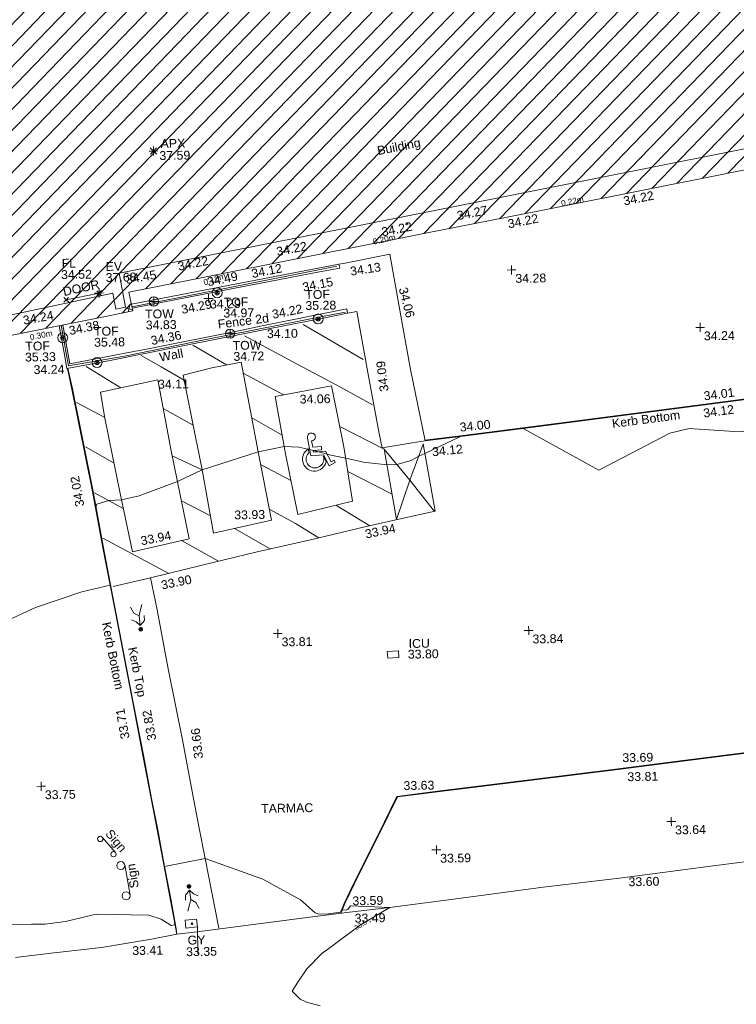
# Model space of a CAD drawing. Header units: millimetres. Extents: x -287732 to 520720, y -88450 to 287754.
# Tile 362 of 383: x 236064 to 266482, y 198909 to 240711. Entities that reach past the tile are written whole.
import ezdxf

# ---------------------------------------------------------------- set-up
doc = ezdxf.new("R2010")
doc.units = ezdxf.units.MM
for name, pattern in [('IMPORT-UG_DRAINAGE_SURFACE_QLB4 _2_', [2700, 1500, -300, 0, -250, 150, -300, 0, -200]), ('IMPORT-UG_ELEC_LV_QLB2 _2_', [2700, 1500, -300, 0, -250, 150, -300, 0, -200]), ('IMPORT-UG_ELEC_STREET LIGHTING_QLB2 _2_', [2700, 1500, -300, 0, -250, 150, -300, 0, -200])]:
    doc.linetypes.add(name, pattern=pattern)
for name, color, linetype, lineweight, true_color in [('00__TOPO__TOP_OF_FENCE_SYMBOL', 7, 'Continuous', 9, 0x666666), ('00_TOPO_APEX_BUILDING', 7, 'Continuous', 9, 0x666666), ('00_TOPO_BUILDING_OUTLINE', 5, 'Continuous', 9, 0x0000ff), ('00_TOPO_EAVE', 7, 'Continuous', 9, 0x666666), ('00_TOPO_FENCE_2D', 7, 'Continuous', 9, 0x3f7f4f), ('00_TOPO_FURN_SIGN', 7, 'Continuous', 9, 0x666666), ('00_TOPO_KERB_BOTTOM', 1, 'Continuous', 9, 0xff0000), ('00_TOPO_KERB_TOP', 7, 'Continuous', 9, 0xa500a5), ('00_TOPO_LEVEL_FLOOR', 7, 'Continuous', 9, 0x666666), ('00_TOPO_LEVEL_SPOT', 7, 'Continuous', 9, 0x666666), ('00_TOPO_ROAD_MARKING_WHITE_CONTINUOUS', 7, 'Continuous', 9, 0x999999), ('00_TOPO_SERV_GULLY', 7, 'Continuous', 9, 0x5252a5), ('00_TOPO_SERV_IC', 5, 'Continuous', 9, 0x0000ff), ('00_TOPO_TOP_OF_FENCE', 7, 'Continuous', 9, 0x666666), ('00_TOPO_TOP_OF_WALL', 7, 'Continuous', 9, 0x666666), ('00_TOPO_WALL', 7, 'Continuous', 9, 0x7c00a5), ('00_UAV_APEX_BUILDING', 7, 'Continuous', 9, 0x666666), ('00_UAV_BUILDING_HATCH', 7, 'Continuous', 9, 0x999999), ('00_UAV_BUILDING_OUTLINE', 5, 'Continuous', 9, 0x0000ff), ('00_UAV_CONCRETE', 9, 'Continuous', 9, 0x808080), ('00_UAV_EAVE', 7, 'Continuous', 9, 0x666666), ('00_UAV_FENCE', 7, 'Continuous', 9, 0x264c2f), ('00_UAV_HANDICAP', 7, 'Continuous', 9, 0x666666), ('00_UAV_INT_DOOR', 7, 'Continuous', 9, 0x7f4f3f), ('00_UAV_LEVEL_FLOOR', 7, 'Continuous', 9, 0x666666), ('00_UAV_LEVEL_SPOT', 7, 'Continuous', 9, 0x666666), ('00_UAV_TOP_OF_FENCE', 6, 'Continuous', 9, 0xff00ff), ('00_UAV_TOP_OF_WALL', 7, 'Continuous', 9, 0x666666), ('00_UAV_WALL', 7, 'Continuous', 9, 0x7c00a5), ('01_DTM_CONTOUR_MNR', 7, 'Continuous', 9, 0xa5a552), ('01_DTM_CONTOUR_MNR_LABELS', 7, 'Continuous', 9, 0xa5a552), ('12333-PUM-2D-U-0001-C01 - Rev2_REVIT IMPORT_dwg', 7, 'Continuous', 9, 0x767676), ('PUM-ELECTRIC-LV-QLB2', 1, 'IMPORT-UG_ELEC_LV_QLB2 _2_', 9, 0xff0000), ('PUM-SURFACE-QLB4', 4, 'IMPORT-UG_DRAINAGE_SURFACE_QLB4 _2_', 9, 0x00ffff)]:
    doc.layers.add(name, color=color, linetype=linetype, lineweight=lineweight, true_color=true_color)
for name, color, linetype, lineweight in [('00_TOPO_PEDASTRIAN', 7, 'Continuous', 9), ('00_TOPO_ROAD_EDGE', 7, 'Continuous', 9), ('00_TOPO_SURFACE', 7, 'Continuous', 9), ('00_TOPO_SURVEY_TEXT', 7, 'Continuous', 9), ('GEN-TEXT', 7, 'Continuous', 9)]:
    doc.layers.add(name, color=color, linetype=linetype, lineweight=lineweight)
doc.styles.add('Arial_1', font='arial.ttf', dxfattribs={"height": 250})
doc.styles.add('Swis721 Lt BT_1', font='swissl.ttf', dxfattribs={"height": 200})
doc.styles.add('Swis721 Lt BT_2', font='swissl.ttf', dxfattribs={"height": 375})

# ---------------------------------------------------------------- blocks, each defined once
blk = doc.blocks.new('12333-PUM-2D-U-0001-C01 - Rev2_REVIT IMPORT_dwg_PEDESTRIAN CROSS-2077532-Site Location Plan Proposed')
at = {"layer": '00_TOPO_PEDASTRIAN', "true_color": 0xe2e2e2}
blk.add_hatch(color=254, dxfattribs=at).paths.add_polyline_path([(534148729, 725754960), (534148800, 725754988), (534148827, 725755033), (534148827, 725755085), (534148782, 725755146), (534148758, 725755156), (534148681, 725755147), (534148661, 725755132), (534148634, 725755087), (534148633, 725755035), (534148679, 725754974)])
at = {"layer": '00_TOPO_PEDASTRIAN', "color": 253, "true_color": 0xaaaaaa, "flags": 128}
for points in [[(534148571, 725754478), (534148571, 725754691), (534148749, 725754896), (534148923, 725754739), (534149109, 725754652)], [(534148749, 725754896), (534148794, 725754497), (534149008, 725754373), (534149144, 725754117)], [(534148794, 725754497), (534148743, 725754283), (534148665, 725754014)]]:
    blk.add_lwpolyline(points, dxfattribs=at)
blk = doc.blocks.new('12333-PUM-2D-U-0001-C01 - Rev2_REVIT IMPORT_dwg_PEDESTRIAN CROSS-2077533-Site Location Plan Proposed')
at = {"layer": '00_TOPO_PEDASTRIAN', "true_color": 0xe2e2e2}
blk.add_hatch(color=254, dxfattribs=at).paths.add_polyline_path([(534146848, 725765916), (534146924, 725765925), (534146961, 725765961), (534146975, 725766011), (534146947, 725766082), (534146902, 725766108), (534146826, 725766099), (534146789, 725766063), (534146775, 725766013), (534146803, 725765942), (534146830, 725765926)])
at = {"layer": '00_TOPO_PEDASTRIAN', "color": 253, "true_color": 0xaaaaaa, "flags": 128}
for points in [[(534146856, 725766176), (534146811, 725766576), (534146597, 725766700), (534146461, 725766956)], [(534146811, 725766576), (534146862, 725766791), (534146940, 725767059)], [(534147034, 725766595), (534147034, 725766381), (534146856, 725766176), (534146682, 725766334), (534146496, 725766420)]]:
    blk.add_lwpolyline(points, dxfattribs=at)
blk = doc.blocks.new('12333-PUM-2D-U-0001-C01 - Rev2_REVIT IMPORT_dwg_MM-2077200-Site Location Plan Proposed')
at = {"layer": '00_TOPO_LEVEL_SPOT', "color": 254, "true_color": 0xcccccc, "flags": 128}
for points in [[(0, -500), (0, 0), (-500, 0)], [(500, 0), (0, 0), (0, 500)]]:
    blk.add_lwpolyline(points, dxfattribs=at)
blk = doc.blocks.new('12333-PUM-2D-U-0001-C01 - Rev2_REVIT IMPORT_dwg_MSL_Node_LineworkTOF-2077201-Site Location Plan Proposed')
at = {"layer": '00__TOPO__TOP_OF_FENCE_SYMBOL', "color": 254, "true_color": 0xcccccc, "flags": 128}
for points in [[(165, 165), (0, 0), (-165, 165)], [(165, -165), (0, 0), (-165, -165)]]:
    blk.add_lwpolyline(points, dxfattribs=at)
at = {"layer": '00__TOPO__TOP_OF_FENCE_SYMBOL', "color": 254, "true_color": 0xcccccc}
for radius in [563, 234]:
    blk.add_circle((0, 0), radius, dxfattribs=at)
blk = doc.blocks.new('12333-PUM-2D-U-0001-C01 - Rev2_REVIT IMPORT_dwg_MSL_Sign_SYM-2077194-Site Location Plan Proposed')
at = {"layer": '00_TOPO_FURN_SIGN', "color": 254, "true_color": 0xcccccc}
blk.add_line((1862, 0), (-1862, 0), dxfattribs=at)
for centre in [(-1862, -489), (1862, -489)]:
    blk.add_circle(centre, 489, dxfattribs=at)
blk = doc.blocks.new('12333-PUM-2D-U-0001-C01 - Rev2_REVIT IMPORT_dwg_NN_DISABLED-2077243-Site Location Plan Proposed')
at = {"layer": '00_UAV_HANDICAP', "color": 254, "true_color": 0xcccccc, "flags": 128}
for points in [[(793, 2281), (792, 2292), (794, 2332), (801, 2373), (815, 2410), (835, 2446), (860, 2478), (889, 2505), (923, 2527), (959, 2545), (998, 2557), (1039, 2561), (1079, 2560), (1119, 2551), (1157, 2538), (1193, 2518), (1224, 2493), (1252, 2463), (1275, 2430), (1292, 2393), (1302, 2354), (1308, 2314), (1306, 2273), (1299, 2234), (1284, 2196), (1265, 2161), (1240, 2128), (1210, 2102), (1176, 2079), (1140, 2062), (1101, 2050), (1060, 2046), (1020, 2047), (1013, 2048), (1007, 1634), (1572, 1569), (1546, 1345), (1002, 1408), (1000, 1306), (1772, 1217), (1999, 460), (2212, 523), (2262, 364), (1833, 234), (1600, 1012), (773, 1107), (793, 2283)], [(1682, 529), (1572, 894), (1568, 906), (1574, 864), (1571, 773), (1553, 685), (1522, 599), (1477, 521), (1423, 449), (1356, 388), (1281, 337), (1199, 299), (1112, 275), (1022, 264), (932, 267), (843, 284), (759, 316), (679, 359), (608, 415), (546, 481), (496, 556), (459, 639), (433, 725), (422, 815), (425, 905), (443, 994), (474, 1079), (519, 1158), (573, 1230), (640, 1290), (694, 1326), (724, 1582), (694, 1574), (583, 1523), (481, 1454), (392, 1370), (315, 1274), (256, 1167), (214, 1052), (190, 931), (186, 810), (201, 687), (234, 570), (287, 458), (354, 357), (438, 267), (534, 192), (642, 131), (757, 90), (877, 66), (999, 63), (1121, 76), (1239, 110), (1350, 162), (1451, 231), (1542, 313), (1617, 410), (1677, 517), (1681, 530)]]:
    blk.add_lwpolyline(points, close=True, dxfattribs=at)
blk = doc.blocks.new('12333-PUM-2D-U-0001-C01 - Rev2_REVIT IMPORT_dwg_MSL_Apex_SYM-2077252-Site Location Plan Proposed')
at = {"layer": '00_TOPO_APEX_BUILDING', "color": 254, "true_color": 0xcccccc, "flags": 128}
for points in [[(0, -501), (0, 0), (-501, 0)], [(354, 354), (0, 0), (-354, 354)], [(354, -354), (0, 0), (-354, -354)], [(501, 0), (0, 0), (0, 501)]]:
    blk.add_lwpolyline(points, dxfattribs=at)
blk = doc.blocks.new('12333-PUM-2D-U-0001-C01 - Rev2_REVIT IMPORT_dwg_MSL_Eaves_SYM_1-V82-Site Location Plan Proposed')
at = {"layer": '00_TOPO_EAVE', "color": 254, "true_color": 0xcccccc}
for p, q in [((357, -116), (-357, 116)), ((-116, -357), (116, 357))]:
    blk.add_line(p, q, dxfattribs=at)
blk = doc.blocks.new('12333-PUM-2D-U-0001-C01 - Rev2_REVIT IMPORT_dwg_MSL_Node_LineworkTOF-2077248-Site Location Plan Proposed')
at = {"layer": '00__TOPO__TOP_OF_FENCE_SYMBOL', "color": 254, "true_color": 0xcccccc, "flags": 128}
for points in [[(165, 165), (0, 0), (-165, 165)], [(165, -165), (0, 0), (-165, -165)]]:
    blk.add_lwpolyline(points, dxfattribs=at)
at = {"layer": '00__TOPO__TOP_OF_FENCE_SYMBOL', "color": 254, "true_color": 0xcccccc}
for radius in [563, 234]:
    blk.add_circle((0, 0), radius, dxfattribs=at)
blk = doc.blocks.new('12333-PUM-2D-U-0001-C01 - Rev2_REVIT IMPORT_dwg_TOW-2077249-Site Location Plan Proposed')
at = {"layer": '00_TOPO_TOP_OF_WALL', "color": 254, "true_color": 0xcccccc, "flags": 128}
for points in [[(0, 525), (0, 0), (-525, 0)], [(525, 0), (0, 0), (0, -525)]]:
    blk.add_lwpolyline(points, dxfattribs=at)
at = {"layer": '00_TOPO_TOP_OF_WALL', "color": 254, "true_color": 0xcccccc}
blk.add_circle((0, 0), 525, dxfattribs=at)
blk = doc.blocks.new('12333-PUM-2D-U-0001-C01 - Rev2_REVIT IMPORT_dwg_MSL_FLlvl_SYM-V156-Site Location Plan Proposed')
at = {"layer": '00_TOPO_LEVEL_FLOOR', "color": 254, "true_color": 0xcccccc, "flags": 128}
for points in [[(0, -38.9), (0, 0), (-38.9, 0)], [(38.9, 0), (0, 0), (0, 38.9)]]:
    blk.add_lwpolyline(points, dxfattribs=at)
blk = doc.blocks.new('12333-PUM-2D-U-0001-C01 - Rev2_REVIT IMPORT_dwg_MSL_Node_Linework-V178-Site Location Plan Proposed')
at = {"layer": '00_UAV_INT_DOOR', "color": 9, "true_color": 0xd4c4bf, "flags": 128}
for points in [[(530, 530), (0, 0), (-530, 530)], [(530, -530), (0, 0), (-530, -530)]]:
    blk.add_lwpolyline(points, dxfattribs=at)
blk = doc.blocks.new('12333-PUM-2D-U-0001-C01 - Rev2_REVIT IMPORT_dwg_UAV-2077255-Site Location Plan Proposed')
at = {"layer": '00_UAV_LEVEL_SPOT', "color": 254, "true_color": 0xcccccc, "flags": 128}
for points in [[(0, -500), (0, 0), (-500, 0)], [(500, 0), (0, 0), (0, 500)]]:
    blk.add_lwpolyline(points, dxfattribs=at)
blk = doc.blocks.new('12333-PUM-2D-U-0001-C01 - Rev2_REVIT IMPORT_dwg_MGS62954_T2_Galway_ITM_3d_Rev1-2077680-Site Location Plan Proposed')
at = {"layer": '00_UAV_BUILDING_HATCH', "true_color": 0xcccccc}
h = blk.add_hatch(dxfattribs=at)
h.set_pattern_fill('FP_1', color=254, style=0, pattern_type=2)
h.set_pattern_definition([(45, (0, 0), (-441.94173824, 441.94173824), [])])
h.paths.add_polyline_path([(534124497, 725775489), (534146780, 725779532), (534146621, 725780329), (534183857, 725787049), (534184497, 725783702), (534202575, 725786975), (534201976, 725790381), (534239197, 725797194), (534239338, 725796376), (534261663, 725800388), (534259564, 725811742), (534258677, 725812122), (534251257, 725810806), (534250975, 725812184), (534249213, 725811873), (534249448, 725810468), (534244617, 725809642), (534241121, 725828862), (534229957, 725826793), (534233411, 725807582), (534221779, 725805445), (534220752, 725810867), (534215719, 725809946), (534216316, 725806625), (534217076, 725806760), (534217446, 725804662), (534205756, 725802533), (534204628, 725808845), (534205810, 725809078), (534204970, 725813494), (534194424, 725811546), (534194268, 725812372), (534192207, 725812030), (534192421, 725810057), (534184209, 725808591), (534184064, 725809680), (534175720, 725808112), (534177569, 725797422), (534162796, 725794713), (534162440, 725796856), (534164478, 725797191), (534163879, 725800515), (534159002, 725799595), (534159605, 725796262), (534160352, 725796441), (534160696, 725794215), (534156777, 725793541), (534156175, 725796880), (534147633, 725795342), (534144688, 725811270), (534133602, 725809324), (534137148, 725790045), (534122321, 725787373), (534124334, 725776380)])
at = {"layer": '00_TOPO_BUILDING_OUTLINE', "color": 254, "true_color": 0xcccccc, "flags": 128}
blk.add_lwpolyline([(534124221, 725779064), (534124821, 725775822), (534125245, 725775900), (534125146, 725776478), (534133640, 725778013), (534141891, 725779511), (534145939, 725780299), (534146057, 725779612), (534146461, 725779700), (534146222, 725781148), (534160373, 725783695), (534180780, 725787396), (534182579, 725787771), (534184303, 725788094), (534184716, 725786103), (534185006, 725786161), (534184684, 725787845), (534187334, 725788364), (534187470, 725787738), (534188058, 725787861)], dxfattribs=at)
at = {"layer": '00_TOPO_FENCE_2D', "color": 254, "true_color": 0xcccccc, "flags": 128}
blk.add_lwpolyline([(534143917, 725777793), (534144002, 725777243), (534146383, 725777620), (534149856, 725778261), (534154964, 725779185), (534155805, 725779320)], dxfattribs=at)
at = {"layer": '00_TOPO_KERB_BOTTOM', "color": 254, "true_color": 0xcccccc, "flags": 128}
for points in [[(534159082, 725773801), (534160591, 725773956), (534163250, 725774252), (534170235, 725775028), (534173918, 725775446), (534179294, 725776026), (534185282, 725776700), (534184313, 725782123), (534183938, 725784123), (534184419, 725784213)], [(534148187, 725753044), (534148152, 725753271), (534147964, 725754477), (534147712, 725755921), (534147445, 725757485), (534147207, 725758819), (534146907, 725760587), (534146517, 725762837), (534146184, 725764752), (534145767, 725767116), (534145352, 725769500), (534144952, 725771894), (534144155, 725776261), (534143978, 725777144)], [(534186444, 725761858), (534184125, 725761583), (534182572, 725761419), (534180117, 725761131), (534178161, 725760904), (534174665, 725760538), (534171911, 725760247), (534169123, 725759938), (534167032, 725759708), (534163377, 725759319), (534159469, 725758905), (534157644, 725758701), (534156835, 725757130), (534155743, 725755038), (534155334, 725754213), (534155271, 725754074), (534155179, 725753871), (534155151, 725753806)]]:
    blk.add_lwpolyline(points, dxfattribs=at)
at = {"layer": '00_TOPO_KERB_TOP', "color": 254, "true_color": 0xcccccc, "flags": 128}
for points in [[(534159078, 725773829), (534160588, 725773984), (534163247, 725774279), (534170231, 725775056), (534173915, 725775474), (534179291, 725776053), (534185258, 725776725), (534184293, 725782127), (534183923, 725784137), (534184416, 725784230)], [(534148174, 725753042), (534148163, 725753113), (534148142, 725753268), (534148098, 725753513), (534147943, 725754474), (534147691, 725755918), (534147424, 725757482), (534147186, 725758816), (534146886, 725760583), (534146496, 725762833), (534146162, 725764748), (534145746, 725767112), (534145331, 725769497), (534144931, 725771891), (534144134, 725776257), (534143957, 725777140)], [(534186443, 725761889), (534184121, 725761613), (534182569, 725761449), (534180113, 725761161), (534178158, 725760934), (534174662, 725760568), (534171908, 725760277), (534169120, 725759968), (534167029, 725759738), (534163373, 725759349), (534159466, 725758935), (534157625, 725758729), (534156808, 725757144), (534155716, 725755052), (534155307, 725754226), (534155243, 725754086), (534155152, 725753884)]]:
    blk.add_lwpolyline(points, dxfattribs=at)
at = {"layer": '00_TOPO_ROAD_EDGE', "color": 254, "true_color": 0xcccccc, "flags": 128}
blk.add_lwpolyline([(534173443, 725755817), (534170999, 725755543), (534167125, 725755107), (534163763, 725754759), (534160489, 725754390), (534157242, 725754013), (534155524, 725753846), (534153842, 725753668), (534150894, 725753335), (534149045, 725753129), (534148187, 725753044), (534148174, 725753042), (534147095, 725752845), (534144967, 725752535), (534142836, 725752331), (534141317, 725752171)], dxfattribs=at)
at = {"layer": '00_TOPO_ROAD_MARKING_WHITE_CONTINUOUS', "color": 254, "true_color": 0xcccccc}
for p, q in [((534153990, 725778830), (534156520, 725777300)), ((534146210, 725776280), (534144750, 725777210)), ((534151411, 725776812), (534153109, 725775853)), ((534144320, 725775690), (534145508, 725775025)), ((534147997, 725775363), (534149246, 725774633)), ((534151740, 725774902), (534153020, 725774142)), ((534155470, 725774470), (534157340, 725773470)), ((534144670, 725773800), (534145864, 725773079)), ((534157340, 725773470), (534157816, 725770480)), ((534148339, 725773352), (534149600, 725772730)), ((534152085, 725772919), (534153360, 725772217)), ((534155780, 725772551), (534157643, 725771565)), ((534145020, 725771830), (534146223, 725771156)), ((534148699, 725771426), (534149918, 725770781)), ((534155248, 725771128), (534156675, 725770236)), ((534150930, 725770218), (534152421, 725769324)), ((534148664, 725769749), (534150226, 725768838))]:
    blk.add_line(p, q, dxfattribs=at)
at = {"layer": '00_TOPO_ROAD_MARKING_WHITE_CONTINUOUS', "color": 254, "true_color": 0xcccccc, "flags": 128}
for points in [[(534151490, 725778390), (534153710, 725777150), (534155560, 725776130), (534156880, 725775360)], [(534148907, 725776559), (534147940, 725777130), (534147100, 725777630)], [(534150710, 725777170), (534149800, 725777720), (534149300, 725778030)], [(534145740, 725767850), (534147330, 725768190), (534149530, 725768680), (534151870, 725769210), (534154150, 725769680), (534156460, 725770190), (534157910, 725770500), (534159464, 725770805), (534159000, 725773680)], [(534157340, 725773470), (534158400, 725772140), (534159430, 725770798)], [(534159004, 725773657), (534158401, 725772138), (534157816, 725770480)], [(534152417, 725771021), (534153520, 725770390), (534154501, 725769757)], [(534145340, 725769910), (534146540, 725769240), (534148104, 725768362)], [(534149970, 725753260), (534149440, 725756230), (534149200, 725757590), (534148940, 725759090), (534148560, 725761290), (534148010, 725764310), (534147580, 725766830), (534147330, 725768190)]]:
    blk.add_lwpolyline(points, dxfattribs=at)
for points in [[(534148870, 725776770), (534149180, 725774990), (534149600, 725772730), (534150040, 725770030), (534152500, 725770550), (534151990, 725773460), (534151690, 725775190), (534151330, 725777280), (534150090, 725777060)], [(534145340, 725776110), (534147790, 725776590), (534148300, 725773560), (534149000, 725769820), (534146580, 725769310), (534146100, 725771790), (534145500, 725775070)], [(534155960, 725771290), (534153630, 725770760), (534153150, 725773350), (534152750, 725775790), (534155150, 725776210), (534155630, 725773600)]]:
    blk.add_lwpolyline(points, close=True, dxfattribs=at)
at = {"layer": '00_TOPO_SERV_GULLY', "color": 254, "true_color": 0xcccccc, "flags": 128}
blk.add_lwpolyline([(534148540, 725753625), (534148566, 725753296), (534149060, 725753336), (534149033, 725753664)], close=True, dxfattribs=at)
at = {"layer": '00_TOPO_SERV_IC', "color": 254, "true_color": 0xcccccc, "flags": 128}
blk.add_lwpolyline([(534157323, 725764882), (534157796, 725764903), (534157809, 725764618), (534157336, 725764597)], close=True, dxfattribs=at)
at = {"layer": '00_TOPO_SURFACE', "color": 254, "true_color": 0xcccccc, "flags": 128}
blk.add_lwpolyline([(534155888, 725779270), (534156278, 725779345), (534156703, 725776736), (534157132, 725774142), (534157250, 725773532), (534158537, 725773719), (534159082, 725773801)], dxfattribs=at)
at = {"layer": '00_TOPO_WALL', "color": 254, "true_color": 0xcccccc, "flags": 128}
blk.add_lwpolyline([(534143830, 725777797), (534143931, 725777137), (534145770, 725777440), (534148805, 725777996), (534152449, 725778652), (534154843, 725779079), (534155888, 725779270)], dxfattribs=at)
at = {"layer": '00_UAV_BUILDING_OUTLINE', "color": 254, "true_color": 0xcccccc, "flags": 128}
blk.add_lwpolyline([(534206419, 725791194), (534201976, 725790381), (534202060, 725789906), (534202575, 725786975), (534200583, 725786614), (534195663, 725785724), (534190743, 725784833), (534185823, 725783942), (534184497, 725783702), (534183857, 725787049), (534178937, 725786161), (534174016, 725785273), (534169096, 725784385), (534164175, 725783497), (534159255, 725782609), (534154334, 725781721), (534149414, 725780833), (534146621, 725780329), (534146780, 725779532), (534145472, 725779294), (534140553, 725778402)], dxfattribs=at)
at = {"layer": '00_UAV_CONCRETE', "color": 254, "true_color": 0xcccccc, "flags": 128}
blk.add_lwpolyline([(534159082, 725773801), (534158516, 725776840), (534158210, 725778724), (534157718, 725781751), (534155817, 725781405), (534155555, 725781357)], dxfattribs=at)
at = {"layer": '00_UAV_FENCE', "color": 254, "true_color": 0xcccccc}
blk.add_line((534143917, 725777793), (534143718, 725778976), dxfattribs=at)
at = {"layer": '00_UAV_FENCE', "color": 254, "true_color": 0xcccccc, "flags": 128}
blk.add_lwpolyline([(534155472, 725781280), (534150553, 725780394), (534146745, 725779708)], dxfattribs=at)
at = {"layer": '00_UAV_INT_DOOR', "color": 254, "true_color": 0xcccccc}
blk.add_line((534145357, 725780314), (534143960, 725780050), dxfattribs=at)
at = {"layer": '00_UAV_WALL', "color": 254, "true_color": 0xcccccc}
blk.add_line((534143830, 725777797), (534143633, 725778961), dxfattribs=at)
at = {"layer": '00_UAV_WALL', "color": 254, "true_color": 0xcccccc, "flags": 128}
for points in [[(534146724, 725779815), (534151649, 725780675), (534155555, 725781357), (534155587, 725781199), (534154727, 725781049), (534149804, 725780186), (534146756, 725779652)], [(534143788, 725778989), (534144063, 725777329), (534146788, 725777804), (534147331, 725777903), (534151381, 725778636), (534152248, 725778795), (534155855, 725779454), (534155888, 725779270)]]:
    blk.add_lwpolyline(points, dxfattribs=at)
at = {"layer": '01_DTM_CONTOUR_MNR', "color": 254, "true_color": 0xcccccc, "flags": 128}
for points in [[(534154213, 725749888), (534153630, 725750063), (534153372, 725750188), (534153030, 725750530), (534153283, 725750912), (534153669, 725751474), (534154337, 725752121), (534154623, 725752327), (534155989, 725753300), (534156006, 725753313), (534157240, 725754010), (534155568, 725754109), (534155458, 725753967), (534155415, 725753943), (534155210, 725753940), (534155172, 725753873), (534155150, 725753850), (534154639, 725753798), (534154243, 725753791), (534154174, 725753797), (534154074, 725753842), (534153461, 725754409), (534151876, 725755312), (534149440, 725756230), (534147710, 725755920), (534147867, 725754974), (534147947, 725754474), (534148077, 725753672), (534148110, 725753440), (534147951, 725753413), (534147531, 725753690), (534147008, 725753864), (534144774, 725753947), (534143463, 725753656), (534142599, 725753560), (534142014, 725753576), (534140763, 725753578)], [(534173843, 725773993), (534172210, 725773965), (534170299, 725774131), (534169479, 725773942), (534166430, 725772420), (534163250, 725774250), (534160590, 725773960), (534159064, 725773261), (534158800, 725773150), (534158475, 725772981), (534157870, 725772810), (534157450, 725772810), (534156443, 725772941), (534156390, 725772957), (534155699, 725773120), (534155074, 725773262), (534154352, 725773471), (534153721, 725773625), (534153099, 725773657), (534151990, 725773460), (534149600, 725772730), (534148546, 725772250), (534146907, 725771678), (534146151, 725771520), (534145620, 725771500), (534145100, 725771347), (534145074, 725771263), (534145060, 725771210), (534145342, 725769500), (534145457, 725768811), (534145610, 725767910), (534144398, 725767644), (534142430, 725767011), (534141065, 725766420)]]:
    blk.add_lwpolyline(points, dxfattribs=at)
for name, p, xscale, yscale, zscale in [('12333-PUM-2D-U-0001-C01 - Rev2_REVIT IMPORT_dwg_MSL_Apex_SYM-2077252-Site Location Plan Proposed', (534147771, 725786303), 0.375, 0.375, 0.375), ('12333-PUM-2D-U-0001-C01 - Rev2_REVIT IMPORT_dwg_MM-2077200-Site Location Plan Proposed', (534162880, 725780990), 0.375, 0.375, 0.375), ('12333-PUM-2D-U-0001-C01 - Rev2_REVIT IMPORT_dwg_MSL_Node_Linework-V178-Site Location Plan Proposed', (534143960, 725780050), 0.19, 0.19, 0.19), ('12333-PUM-2D-U-0001-C01 - Rev2_REVIT IMPORT_dwg_MSL_FLlvl_SYM-V156-Site Location Plan Proposed', (534145357, 725780314), 4.94, 4.94, 4.94), ('12333-PUM-2D-U-0001-C01 - Rev2_REVIT IMPORT_dwg_MSL_Node_Linework-V178-Site Location Plan Proposed', (534145357, 725780314), 0.19, 0.19, 0.19), ('12333-PUM-2D-U-0001-C01 - Rev2_REVIT IMPORT_dwg_UAV-2077255-Site Location Plan Proposed', (534150000, 725780000), 0.375, 0.375, 0.375), ('12333-PUM-2D-U-0001-C01 - Rev2_REVIT IMPORT_dwg_MSL_Node_LineworkTOF-2077248-Site Location Plan Proposed', (534150369, 725780237), 0.375, 0.375, 0.375), ('12333-PUM-2D-U-0001-C01 - Rev2_REVIT IMPORT_dwg_MSL_Eaves_SYM_1-V82-Site Location Plan Proposed', (534146615, 725779627), 0.375, 0.375, 0.375), ('12333-PUM-2D-U-0001-C01 - Rev2_REVIT IMPORT_dwg_TOW-2077249-Site Location Plan Proposed', (534147671, 725779918), 0.375, 0.375, 0.375), ('12333-PUM-2D-U-0001-C01 - Rev2_REVIT IMPORT_dwg_MSL_Node_LineworkTOF-2077201-Site Location Plan Proposed', (534154638, 725779053), 0.375, 0.375, 0.375), ('12333-PUM-2D-U-0001-C01 - Rev2_REVIT IMPORT_dwg_MSL_Node_LineworkTOF-2077248-Site Location Plan Proposed', (534143780, 725778441), 0.375, 0.375, 0.375), ('12333-PUM-2D-U-0001-C01 - Rev2_REVIT IMPORT_dwg_TOW-2077249-Site Location Plan Proposed', (534150888, 725778493), 0.375, 0.375, 0.375), ('12333-PUM-2D-U-0001-C01 - Rev2_REVIT IMPORT_dwg_MM-2077200-Site Location Plan Proposed', (534170840, 725778410), 0.375, 0.375, 0.375), ('12333-PUM-2D-U-0001-C01 - Rev2_REVIT IMPORT_dwg_MSL_Node_LineworkTOF-2077201-Site Location Plan Proposed', (534145219, 725777366), 0.375, 0.375, 0.375), ('12333-PUM-2D-U-0001-C01 - Rev2_REVIT IMPORT_dwg_MM-2077200-Site Location Plan Proposed', (534152690, 725765730), 0.375, 0.375, 0.375), ('12333-PUM-2D-U-0001-C01 - Rev2_REVIT IMPORT_dwg_MM-2077200-Site Location Plan Proposed', (534163340, 725765670), 0.375, 0.375, 0.375), ('12333-PUM-2D-U-0001-C01 - Rev2_REVIT IMPORT_dwg_MM-2077200-Site Location Plan Proposed', (534142530, 725759420), 0.375, 0.375, 0.375), ('12333-PUM-2D-U-0001-C01 - Rev2_REVIT IMPORT_dwg_MM-2077200-Site Location Plan Proposed', (534169250, 725757460), 0.375, 0.375, 0.375), ('12333-PUM-2D-U-0001-C01 - Rev2_REVIT IMPORT_dwg_MM-2077200-Site Location Plan Proposed', (534159260, 725756430), 0.375, 0.375, 0.375)]:
    blk.add_blockref(name, p, dxfattribs=dict(xscale=xscale, yscale=yscale, zscale=zscale))
for name, p, xscale, yscale, zscale, rotation in [('12333-PUM-2D-U-0001-C01 - Rev2_REVIT IMPORT_dwg_NN_DISABLED-2077243-Site Location Plan Proposed', (534153849, 725772454), 0.6499999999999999, 0.6499999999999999, 0.6499999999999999, 10.02279029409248), ('12333-PUM-2D-U-0001-C01 - Rev2_REVIT IMPORT_dwg_MSL_Sign_SYM-2077194-Site Location Plan Proposed', (534145364, 725756883), 0.23, 0.23, 0.23, 309.824930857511), ('12333-PUM-2D-U-0001-C01 - Rev2_REVIT IMPORT_dwg_MSL_Sign_SYM-2077194-Site Location Plan Proposed', (534146123, 725755377), 0.35, 0.35, 0.35, 278.9798196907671)]:
    blk.add_blockref(name, p, dxfattribs=dict(xscale=xscale, yscale=yscale, zscale=zscale, rotation=rotation))
for name in ['12333-PUM-2D-U-0001-C01 - Rev2_REVIT IMPORT_dwg_PEDESTRIAN CROSS-2077533-Site Location Plan Proposed', '12333-PUM-2D-U-0001-C01 - Rev2_REVIT IMPORT_dwg_PEDESTRIAN CROSS-2077532-Site Location Plan Proposed']:
    blk.add_blockref(name, (0, 0))
at = {"layer": '00_TOPO_BUILDING_OUTLINE', "color": 251, "true_color": 0x666666, "char_height": 375, "attachment_point": 1, "line_spacing_factor": 1.005062, "style": 'Swis721 Lt BT_2'}
for s, insert, width, rotation in [('Building', (534157237, 725786332), 2184.49, 10.1229), ('34.27', (534160573, 725783512), 1495.9, 10.1229), ('34.45', (534146473, 725781042), 1495.9, 9.16), ('34.24', (534142079, 725779391), 1495.9, 9.16)]:
    blk.add_mtext(s, dxfattribs=dict(at, insert=insert, width=width, rotation=rotation))
at = {"layer": '00_TOPO_FENCE_2D', "color": 251, "true_color": 0x666666, "insert": (534150352, 725779087), "char_height": 375, "width": 2545.41, "attachment_point": 1, "rotation": 6.248, "line_spacing_factor": 1.005062, "style": 'Swis721 Lt BT_2'}
blk.add_mtext('Fence 2d', dxfattribs=at)
at = {"layer": '00_TOPO_FURN_SIGN', "char_height": 375, "width": 1206.22, "attachment_point": 1, "line_spacing_factor": 1.005062, "style": 'Swis721 Lt BT_2'}
for insert, rotation in [((534145487, 725757580), 309.1866), ((534146232, 725754999), 98.1822)]:
    blk.add_mtext('Sign', dxfattribs=dict(at, insert=insert, rotation=rotation))
at = {"layer": '00_TOPO_KERB_BOTTOM', "color": 251, "true_color": 0x666666, "char_height": 375, "attachment_point": 1, "line_spacing_factor": 1.005062, "style": 'Swis721 Lt BT_2'}
for s, insert, width, rotation in [('34.01', (534170921, 725775679), 1495.9, 6.4735), ('Kerb Bottom', (534167008, 725774577), 3414.46, 6.5469), ('34.00', (534160548, 725774534), 1495.9, 4.9368), ('34.02', (534144202, 725771233), 1495.9, 99.1918), ('Kerb Bottom', (534145603, 725766372), 3414.46, 280.1963), ('33.71', (534145954, 725761337), 1495.9, 99.1991)]:
    blk.add_mtext(s, dxfattribs=dict(at, insert=insert, width=width, rotation=rotation))
at = {"layer": '00_TOPO_KERB_BOTTOM', "color": 251, "true_color": 0x666666, "char_height": 375, "width": 1495.9, "attachment_point": 1, "line_spacing_factor": 1.005062, "style": 'Swis721 Lt BT_2'}
for s, insert in [('33.69', (534167219, 725760389)), ('33.63', (534157909, 725759365))]:
    blk.add_mtext(s, dxfattribs=dict(at, insert=insert))
at = {"layer": '00_TOPO_KERB_TOP', "color": 251, "true_color": 0x666666, "char_height": 375, "width": 1495.9, "attachment_point": 1, "line_spacing_factor": 1.005062, "style": 'Swis721 Lt BT_2'}
for s, insert in [('34.24', (534142519, 725777295)), ('33.81', (534167419, 725759577)), ('33.59', (534155657, 725754513))]:
    blk.add_mtext(s, dxfattribs=dict(at, insert=insert))
at = {"layer": '00_TOPO_KERB_TOP', "color": 251, "true_color": 0x666666, "char_height": 375, "attachment_point": 1, "line_spacing_factor": 1.005062, "style": 'Swis721 Lt BT_2'}
for s, insert, width, rotation in [('34.12', (534170891, 725774953), 1495.9, 6.4735), ('34.12', (534159354, 725773509), 1495.9, 4.9368), ('Kerb Top', (534146694, 725765296), 2493.17, 280.1963), ('33.82', (534147085, 725761249), 1495.9, 99.1991)]:
    blk.add_mtext(s, dxfattribs=dict(at, insert=insert, width=width, rotation=rotation))
at = {"layer": '00_TOPO_LEVEL_SPOT', "char_height": 375, "width": 1495.9, "attachment_point": 1, "line_spacing_factor": 1.005062, "style": 'Swis721 Lt BT_2'}
for s, insert in [('34.28', (534163033, 725780813)), ('34.24', (534170993, 725778233)), ('33.81', (534152843, 725765553)), ('33.84', (534163493, 725765493)), ('33.75', (534142683, 725759243)), ('33.64', (534169403, 725757283)), ('33.59', (534159413, 725756253))]:
    blk.add_mtext(s, dxfattribs=dict(at, insert=insert))
at = {"layer": '00_TOPO_ROAD_EDGE', "color": 251, "true_color": 0x666666, "char_height": 375, "width": 1495.9, "attachment_point": 1, "line_spacing_factor": 1.005062, "style": 'Swis721 Lt BT_2'}
for s, insert in [('33.60', (534167389, 725755117)), ('33.49', (534155738, 725753773)), ('33.41', (534146278, 725752563))]:
    blk.add_mtext(s, dxfattribs=dict(at, insert=insert))
at = {"layer": '00_TOPO_ROAD_MARKING_WHITE_CONTINUOUS', "color": 251, "true_color": 0x666666, "char_height": 375, "width": 1495.9, "attachment_point": 1, "line_spacing_factor": 1.005062, "style": 'Swis721 Lt BT_2'}
for s, insert in [('34.11', (534147790, 725776585)), ('34.06', (534153791, 725775847)), ('33.93', (534150928, 725770981))]:
    blk.add_mtext(s, dxfattribs=dict(at, insert=insert))
for s, insert, rotation in [('33.94', (534146906, 725769941), 10.0758), ('33.94', (534156435, 725770062), 11.0279), ('33.90', (534147742, 725768047), 10.658), ('33.66', (534149053, 725760452), 95.6138)]:
    blk.add_mtext(s, dxfattribs=dict(at, insert=insert, rotation=rotation))
at = {"layer": '00_TOPO_SERV_GULLY', "color": 251, "true_color": 0x666666, "char_height": 375, "attachment_point": 1, "line_spacing_factor": 1.005062, "style": 'Swis721 Lt BT_2'}
for s, insert, width in [('GY', (534148633, 725752967), 821.56), ('33.35', (534148562, 725752475), 1495.9)]:
    blk.add_mtext(s, dxfattribs=dict(at, insert=insert, width=width))
at = {"layer": '00_TOPO_SERV_IC', "color": 251, "true_color": 0x666666, "char_height": 375, "attachment_point": 1, "line_spacing_factor": 1.005062, "style": 'Swis721 Lt BT_2'}
for s, insert, width in [('ICU', (534158234, 725765392), 1021.01), ('33.80', (534158191, 725764940), 1495.9)]:
    blk.add_mtext(s, dxfattribs=dict(at, insert=insert, width=width))
at = {"layer": '00_TOPO_SURFACE', "color": 251, "true_color": 0x666666, "insert": (534157200, 725775899), "char_height": 375, "width": 1495.9, "attachment_point": 1, "rotation": 96.1058, "line_spacing_factor": 1.005062, "style": 'Swis721 Lt BT_2'}
blk.add_mtext('34.09', dxfattribs=at)
at = {"layer": '00_TOPO_SURVEY_TEXT', "color": 251, "true_color": 0x666666, "insert": (534151852, 725758500), "char_height": 375, "width": 2450.43, "attachment_point": 1, "line_spacing_factor": 1.005062, "style": 'Swis721 Lt BT_2'}
blk.add_mtext('TARMAC', dxfattribs=at)
at = {"layer": '00_TOPO_TOP_OF_FENCE', "char_height": 375, "attachment_point": 1, "line_spacing_factor": 1.005062, "style": 'Swis721 Lt BT_2'}
for s, insert, width in [('TOF', (534154107, 725780282), 1163.48), ('35.28', (534154102, 725779816), 1495.9), ('TOF', (534145113, 725778876), 1163.48), ('35.48', (534145108, 725778411), 1495.9)]:
    blk.add_mtext(s, dxfattribs=dict(at, insert=insert, width=width))
at = {"layer": '00_TOPO_WALL', "color": 251, "true_color": 0x666666, "insert": (534152449, 725778648), "char_height": 375, "width": 1495.9, "attachment_point": 1, "line_spacing_factor": 1.005062, "style": 'Swis721 Lt BT_2'}
blk.add_mtext('34.10', dxfattribs=at)
at = {"layer": '00_UAV_APEX_BUILDING', "char_height": 375, "attachment_point": 1, "line_spacing_factor": 1.005062, "style": 'Swis721 Lt BT_2'}
for s, insert, width in [('APX', (534148077, 725786802), 1130.24), ('37.59', (534148017, 725786290), 1495.9)]:
    blk.add_mtext(s, dxfattribs=dict(at, insert=insert, width=width))
at = {"layer": '00_UAV_BUILDING_OUTLINE', "color": 251, "true_color": 0x666666, "char_height": 375, "width": 1495.9, "attachment_point": 1, "line_spacing_factor": 1.005062, "style": 'Swis721 Lt BT_2'}
for s, insert, rotation in [('34.22', (534167644, 725784012), 10.2309), ('34.22', (534157360, 725782876), 10.2309), ('34.22', (534162724, 725783124), 10.2309), ('34.22', (534152883, 725782120), 10.2309), ('34.22', (534148688, 725781571), 10.2309), ('34.38', (534144019, 725778920), 10.2838)]:
    blk.add_mtext(s, dxfattribs=dict(at, insert=insert, rotation=rotation))
at = {"layer": '00_UAV_CONCRETE', "color": 251, "true_color": 0x666666, "char_height": 375, "width": 1495.9, "attachment_point": 1, "line_spacing_factor": 1.005062, "style": 'Swis721 Lt BT_2'}
for s, insert, rotation in [('34.13', (534156005, 725781235), 7.5403), ('34.06', (534158438, 725780368), 283.4519)]:
    blk.add_mtext(s, dxfattribs=dict(at, insert=insert, rotation=rotation))
at = {"layer": '00_UAV_EAVE', "char_height": 375, "attachment_point": 1, "line_spacing_factor": 1.005062, "style": 'Swis721 Lt BT_2'}
for s, insert, width in [('EV', (534145652, 725781624), 736.08), ('37.68', (534145647, 725781157), 1495.9)]:
    blk.add_mtext(s, dxfattribs=dict(at, insert=insert, width=width))
at = {"layer": '00_UAV_FENCE', "color": 251, "true_color": 0x666666, "insert": (534149922, 725780889), "char_height": 375, "width": 1495.9, "attachment_point": 1, "rotation": 10.2138, "line_spacing_factor": 1.005062, "style": 'Swis721 Lt BT_2'}
blk.add_mtext('34.49', dxfattribs=at)
at = {"layer": '00_UAV_INT_DOOR', "color": 251, "true_color": 0x666666, "insert": (534143792, 725780576), "char_height": 375, "width": 1790.33, "attachment_point": 1, "rotation": 11.2415, "line_spacing_factor": 1.005062, "style": 'Swis721 Lt BT_2'}
blk.add_mtext('DOOR', dxfattribs=at)
at = {"layer": '00_UAV_LEVEL_FLOOR', "char_height": 375, "attachment_point": 1, "line_spacing_factor": 1.005062, "style": 'Swis721 Lt BT_2'}
for s, insert, width in [('FL', (534143793, 725781791), 683.84), ('34.52', (534143755, 725781310), 1495.9)]:
    blk.add_mtext(s, dxfattribs=dict(at, insert=insert, width=width))
at = {"layer": '00_UAV_LEVEL_SPOT', "insert": (534150052, 725779949), "char_height": 375, "width": 1495.9, "attachment_point": 1, "line_spacing_factor": 1.005062, "style": 'Swis721 Lt BT_2'}
blk.add_mtext('34.29', dxfattribs=at)
at = {"layer": '00_UAV_TOP_OF_FENCE', "color": 251, "true_color": 0x666666, "char_height": 375, "attachment_point": 1, "line_spacing_factor": 1.005062, "style": 'Swis721 Lt BT_2'}
for s, insert, width in [('TOF', (534150636, 725780019), 1163.48), ('34.97', (534150614, 725779555), 1495.9), ('TOF', (534142185, 725778299), 1163.48), ('35.33', (534142163, 725777836), 1495.9)]:
    blk.add_mtext(s, dxfattribs=dict(at, insert=insert, width=width))
at = {"layer": '00_UAV_TOP_OF_WALL', "char_height": 375, "attachment_point": 1, "line_spacing_factor": 1.005062, "style": 'Swis721 Lt BT_2'}
for s, insert, width in [('TOW', (534147292, 725779573), 1343.94), ('34.83', (534147314, 725779109), 1495.9), ('TOW', (534150986, 725778174), 1343.94), ('34.72', (534151009, 725777710), 1495.9)]:
    blk.add_mtext(s, dxfattribs=dict(at, insert=insert, width=width))
at = {"layer": '00_UAV_WALL', "color": 251, "true_color": 0x666666, "char_height": 375, "attachment_point": 1, "line_spacing_factor": 1.005062, "style": 'Swis721 Lt BT_2'}
for s, insert, width, rotation in [('34.12', (534151810, 725781206), 1495.9, 9.9081), ('34.15', (534153964, 725780592), 1495.9, 9.9423), ('34.29', (534148802, 725779734), 1495.9, 9.9423), ('34.22', (534152650, 725779459), 1495.9, 10.3485), ('34.36', (534147488, 725778435), 1495.9, 10.2675), ('Wall', (534147839, 725777725), 1130.24, 9.5994)]:
    blk.add_mtext(s, dxfattribs=dict(at, insert=insert, width=width, rotation=rotation))
at = {"layer": '01_DTM_CONTOUR_MNR_LABELS', "color": 251, "true_color": 0x666666, "insert": (534155940, 725753387), "char_height": 200, "width": 620.51, "attachment_point": 2, "rotation": 29.6068, "line_spacing_factor": 1.005062, "style": 'Swis721 Lt BT_1'}
blk.add_mtext('33.5', dxfattribs=at)
blk = doc.blocks.new('12333-PUM-2D-U-0001-C01 - Rev2_REVIT IMPORT_dwg-1620468-Site Location Plan Proposed')
at = {"layer": 'GEN-TEXT', "color": 253, "true_color": 0xaaaaaa}
for p, q in [((517364, 167147), (517435, 167218)), ((517435, 167147), (517364, 167218)), ((507711, 137590), (507782, 137661)), ((507782, 137590), (507711, 137661))]:
    blk.add_line(p, q, dxfattribs=at)
at = {"layer": 'PUM-SURFACE-QLB4', "color": 131, "true_color": 0xaaffff}
blk.add_line((507980, 137481), (507980, 136349), dxfattribs=at)
blk.add_blockref('12333-PUM-2D-U-0001-C01 - Rev2_REVIT IMPORT_dwg_MGS62954_T2_Galway_ITM_3d_Rev1-2077680-Site Location Plan Proposed', (-533641080, -725615854))
at = {"layer": 'PUM-ELECTRIC-LV-QLB2', "char_height": 250, "width": 1160.03, "attachment_point": 2, "line_spacing_factor": 0.941778, "style": 'Arial_1'}
for s, insert, rotation in [('0.22m', (524409, 168132), 10.4533), ('0.20m', (516392, 166653), 11.5498), ('0.18m', (509151, 165086), 17.5088), ('0.30m', (501764, 162840), 10.0859)]:
    blk.add_mtext(s, dxfattribs=dict(at, insert=insert, rotation=rotation))

msp = doc.modelspace()

# ---------------------------------------------------------------- block references
at = {"layer": '12333-PUM-2D-U-0001-C01 - Rev2_REVIT IMPORT_dwg', "color": 254, "linetype": 'IMPORT-UG_ELEC_STREET LIGHTING_QLB2 _2_', "true_color": 0xffd4d4, "rotation": 0.9999999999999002}
msp.add_blockref('12333-PUM-2D-U-0001-C01 - Rev2_REVIT IMPORT_dwg-1620468-Site Location Plan Proposed', (-261895, 55870), dxfattribs=at)

doc.saveas('drawing.dxf')
